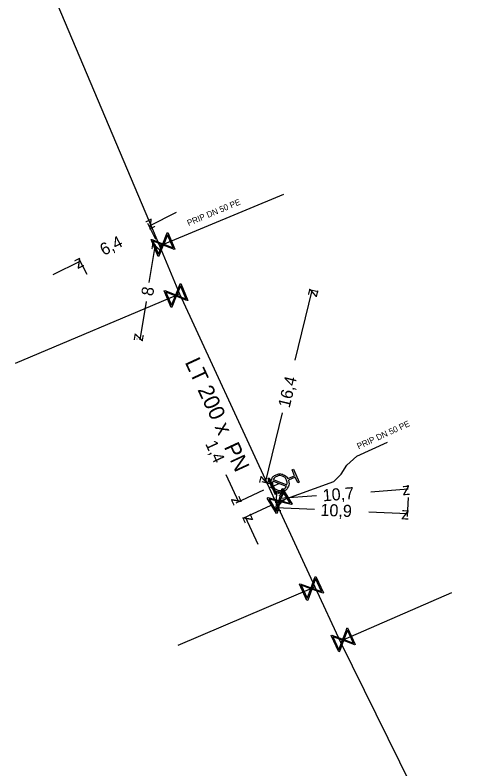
# Model space of a CAD drawing. Extents: x -643842 to -636370, y -1119190 to -1110210.
# Drawn here: x -641431.5 to -641394.4, y -1113464.3 to -1113401.8 of the extents above; entities that cross this region are included whole.
import ezdxf

# ---------------------------------------------------------------- set-up
doc = ezdxf.new("R2010")
doc.units = 0
for name, color, linetype in [('22', 7, 'Continuous'), ('Default', 7, 'Continuous'), ('Level 10', 7, 'Continuous'), ('Level 16', 7, 'Continuous'), ('Level 20', 7, 'Continuous'), ('Level 21', 7, 'Continuous'), ('Level 23', 7, 'Continuous'), ('Level 33', 7, 'Continuous')]:
    doc.layers.add(name, color=color, linetype=linetype)

msp = doc.modelspace()

# ---------------------------------------------------------------- linework, layer by layer
at = {"layer": 'Default'}
for points in [[(-641408.815, -1113440.347), (-641408.726, -1113440.602), (-641408.827, -1113440.858), (-641408.94, -1113441.146), (-641409.226, -1113441.271), (-641409.51, -1113441.396), (-641409.799, -1113441.283), (-641410.088, -1113441.17), (-641410.213, -1113440.885), (-641410.338, -1113440.602), (-641410.226, -1113440.313), (-641410.114, -1113440.023), (-641409.83, -1113439.898), (-641409.544, -1113439.773), (-641409.255, -1113439.884), (-641408.997, -1113439.982), (-641408.87, -1113440.22)], [(-641410.117, -1113440.428), (-641410.171, -1113440.629), (-641410.083, -1113440.828), (-641409.982, -1113441.058), (-641409.747, -1113441.15), (-641409.512, -1113441.242), (-641409.28, -1113441.14), (-641409.082, -1113441.053), (-641408.985, -1113440.868)], [(-641408.936, -1113440.741), (-641408.879, -1113440.538), (-641408.968, -1113440.337), (-641409.07, -1113440.105), (-641409.304, -1113440.014), (-641409.539, -1113439.923), (-641409.771, -1113440.025), (-641409.972, -1113440.113), (-641410.067, -1113440.3)]]:
    msp.add_open_spline(points, degree=3, dxfattribs=at)
at = {"layer": 'Level 10'}
for points in [[(-641418.121, -1113418.172), (-641420.353, -1113419.299)], [(-641419.792, -1113420.409), (-641420.466, -1113419.076)], [(-641420.358, -1113423.971), (-641419.84, -1113420.81)], [(-641420.06, -1113420.774), (-641420.087, -1113420.77)], [(-641428.297, -1113423.311), (-641426.066, -1113422.184)], [(-641425.505, -1113423.294), (-641426.178, -1113421.961)], [(-641408.257, -1113430.398), (-641406.843, -1113424.622)], [(-641406.356, -1113424.741), (-641407.086, -1113424.562)], [(-641420.615, -1113425.545), (-641421.133, -1113428.705)], [(-641421.353, -1113428.669), (-641421.38, -1113428.665)], [(-641409.328, -1113434.776), (-641410.742, -1113440.552)], [(-641414.002, -1113439.878), (-641412.954, -1113442.148)], [(-641410.255, -1113440.671), (-641410.985, -1113440.492)], [(-641401.983, -1113441.302), (-641398.895, -1113441.068)], [(-641398.918, -1113440.771), (-641398.914, -1113440.819)], [(-641410.868, -1113441.185), (-641413.181, -1113442.253)], [(-641409.791, -1113441.289), (-641409.862, -1113442.881)], [(-641409.587, -1113441.579), (-641409.584, -1113441.626)], [(-641406.477, -1113441.642), (-641409.565, -1113441.875)], [(-641398.902, -1113441.77), (-641398.972, -1113443.362)], [(-641410.281, -1113442.457), (-641412.595, -1113443.524)], [(-641406.657, -1113442.773), (-641409.851, -1113442.632)], [(-641411.32, -1113445.689), (-641412.368, -1113443.419)], [(-641402.154, -1113442.971), (-641398.961, -1113443.112)]]:
    msp.add_lwpolyline(points, dxfattribs=at)
at = {"layer": 'Level 16'}
for points in [[(-641418.81, -1113419.828), (-641418.227, -1113421.21), (-641418.288, -1113421.236), (-641418.405, -1113421.183), (-641419.184, -1113420.868), (-641419.548, -1113421.768), (-641419.609, -1113421.793), (-641420.192, -1113420.411), (-641420.132, -1113420.386), (-641419.232, -1113420.753), (-641418.917, -1113419.975), (-641418.871, -1113419.854), (-641418.81, -1113419.828)], [(-641418.836, -1113420.01), (-641419.151, -1113420.787), (-641418.375, -1113421.101), (-641418.836, -1113420.01)], [(-641419.582, -1113421.617), (-641419.265, -1113420.835), (-641420.045, -1113420.519), (-641419.582, -1113421.617)], [(-641417.73, -1113424.058), (-641417.147, -1113425.44), (-641417.208, -1113425.466), (-641417.325, -1113425.413), (-641418.104, -1113425.098), (-641418.468, -1113425.998), (-641418.529, -1113426.023), (-641419.112, -1113424.641), (-641419.052, -1113424.616), (-641418.152, -1113424.983), (-641417.837, -1113424.205), (-641417.791, -1113424.084), (-641417.73, -1113424.058)], [(-641418.502, -1113425.847), (-641418.185, -1113425.065), (-641418.965, -1113424.749), (-641418.502, -1113425.847)], [(-641417.756, -1113424.24), (-641418.071, -1113425.017), (-641417.295, -1113425.331), (-641417.756, -1113424.24)], [(-641410.423, -1113440.159), (-641409.794, -1113441.521), (-641409.879, -1113441.56), (-641410.508, -1113440.198), (-641410.423, -1113440.159)], [(-641409.301, -1113441.046), (-641408.518, -1113442.326), (-641408.575, -1113442.36), (-641408.698, -1113442.326), (-641409.515, -1113442.13), (-641409.742, -1113443.074), (-641409.798, -1113443.108), (-641410.581, -1113441.829), (-641410.524, -1113441.794), (-641409.58, -1113442.024), (-641409.385, -1113441.207), (-641409.357, -1113441.08), (-641409.301, -1113441.046)], [(-641409.299, -1113441.229), (-641409.495, -1113442.045), (-641408.681, -1113442.24), (-641409.299, -1113441.229)], [(-641409.797, -1113442.929), (-641409.601, -1113442.11), (-641410.419, -1113441.914), (-641409.797, -1113442.929)], [(-641406.544, -1113448.324), (-641405.916, -1113449.686), (-641405.975, -1113449.714), (-641406.094, -1113449.665), (-641406.883, -1113449.376), (-641407.218, -1113450.287), (-641407.277, -1113450.315), (-641407.906, -1113448.953), (-641407.846, -1113448.925), (-641406.935, -1113449.263), (-641406.646, -1113448.474), (-641406.604, -1113448.352), (-641406.544, -1113448.324)], [(-641406.563, -1113448.506), (-641406.853, -1113449.293), (-641406.067, -1113449.582), (-641406.563, -1113448.506)], [(-641407.256, -1113450.137), (-641406.966, -1113449.346), (-641407.755, -1113449.056), (-641407.256, -1113450.137)], [(-641403.911, -1113452.596), (-641403.285, -1113453.959), (-641403.345, -1113453.986), (-641403.464, -1113453.938), (-641404.252, -1113453.647), (-641404.588, -1113454.558), (-641404.648, -1113454.585), (-641405.274, -1113453.222), (-641405.214, -1113453.195), (-641404.304, -1113453.534), (-641404.013, -1113452.746), (-641403.971, -1113452.623), (-641403.911, -1113452.596)], [(-641403.931, -1113452.778), (-641404.221, -1113453.565), (-641403.436, -1113453.854), (-641403.931, -1113452.778)], [(-641404.626, -1113454.408), (-641404.334, -1113453.617), (-641405.124, -1113453.326), (-641404.626, -1113454.408)]]:
    msp.add_lwpolyline(points, dxfattribs=at)
at = {"layer": 'Level 21'}
msp.add_lwpolyline([(-641428.544, -1113399.533), (-641419.509, -1113420.935), (-641417.829, -1113424.913), (-641410.414, -1113440.976), (-641409.827, -1113442.247), (-641406.619, -1113449.196), (-641404.511, -1113453.763), (-641395.694, -1113471.637), (-641394.44, -1113473.036)], dxfattribs=at)
at = {"layer": 'Level 23'}
for points in [[(-641419.509, -1113420.935), (-641419.414, -1113420.896), (-641419.21, -1113420.811), (-641409.206, -1113416.636)], [(-641417.829, -1113424.913), (-641418.13, -1113425.041), (-641431.465, -1113430.683)], [(-641409.827, -1113442.247), (-641409.55, -1113442.077), (-641405.065, -1113440.45), (-641404.454, -1113439.839), (-641403.975, -1113439.097), (-641403.146, -1113438.355), (-641400.614, -1113437.198)], [(-641410.414, -1113440.976), (-641410.151, -1113440.859), (-641409.526, -1113440.584)], [(-641406.619, -1113449.196), (-641406.911, -1113449.319), (-641417.978, -1113454.059)], [(-641404.511, -1113453.763), (-641404.28, -1113453.591), (-641395.28, -1113449.669)]]:
    msp.add_lwpolyline(points, dxfattribs=at)
at = {"layer": 'Level 33'}
for points in [[(-641408.87, -1113440.22), (-641408.307, -1113439.973), (-641408.515, -1113439.499), (-641408.389, -1113439.444), (-641407.917, -1113440.517), (-641408.043, -1113440.572), (-641408.252, -1113440.099), (-641408.815, -1113440.347)], [(-641408.985, -1113440.868), (-641410.117, -1113440.428)], [(-641410.067, -1113440.3), (-641408.936, -1113440.741)]]:
    msp.add_lwpolyline(points, dxfattribs=at)

# ---------------------------------------------------------------- texts
at = {"layer": '22'}
for rotation, p in [(22.65239, (-641417.086, -1113419.289)), (24.54727, (-641402.999, -1113437.797))]:
    msp.add_text('PRIP DN 50 PE', height=0.5, rotation=rotation, dxfattribs=at).set_placement(p)
at = {"layer": 'Level 10'}
for s, rotation, p in [('z', 206.79208, (-641420.132, -1113418.627)), ('6,4', 26.79208, (-641424.116, -1113421.76)), ('z', 80.69915, (-641419.427, -1113421.385)), ('z', 26.79208, (-641426.287, -1113422.856)), ('8', 80.69915, (-641420.041, -1113425.132)), ('z', 76.2451, (-641406.476, -1113425.226)), ('z', 260.69915, (-641421.546, -1113428.131)), ('16,4', 76.2451, (-641408.724, -1113434.409)), ('1,4', 294.76986, (-641415.728, -1113437.33)), ('z', 256.2451, (-641411.109, -1113439.947)), ('10,7', 4.32649, (-641405.941, -1113442.103)), ('z', 4.32649, (-641399.356, -1113441.605)), ('z', 294.76986, (-641413.618, -1113441.904)), ('z', 184.32649, (-641409.104, -1113441.339)), ('z', 177.47436, (-641409.329, -1113442.154)), ('10,9', 357.47436, (-641406.18, -1113443.294)), ('z', 357.47436, (-641399.483, -1113443.59)), ('z', 114.76986, (-641411.704, -1113443.664))]:
    msp.add_text(s, height=1, rotation=rotation, dxfattribs=at).set_placement(p)
at = {"layer": 'Level 20'}
msp.add_text('LT 200 x  PN ', height=1.3, rotation=294.78054, dxfattribs=at).set_placement((-641417.419, -1113430.565))

doc.saveas('drawing.dxf')
